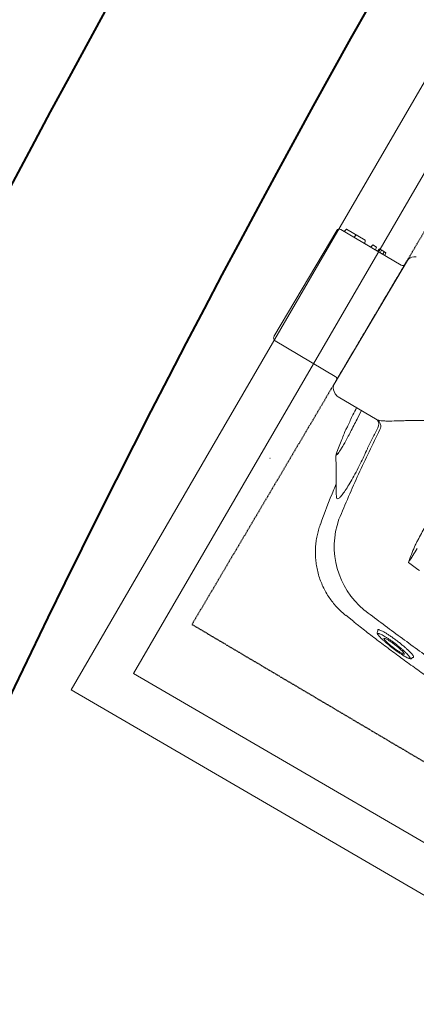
# Model space of a CAD drawing. Header units: millimetres. Extents: x 31882 to 271790, y -35693 to 24917.
# Tile 427 of 524: x 156591 to 156853, y 18074 to 18725. Entities that reach past the tile are written whole.
import ezdxf

# ---------------------------------------------------------------- set-up
doc = ezdxf.new("R2010")
doc.units = ezdxf.units.MM
doc.header["$MEASUREMENT"] = 0
doc.linetypes.add('11aa1PB-bd$0$11aa1PB-af$0$TRATTEGGIATA', pattern=[0.75, 0.5, -0.25])
doc.layers.add('CKD Equipments', color=252, linetype='Continuous', lineweight=0)
doc.layers.add('WALL', color=7, linetype='Continuous', lineweight=40)
doc.layers.add('EQUI.', color=4, linetype='Continuous')
doc.layers.add('FAINTEQUIP', color=253, linetype='Continuous')

# ---------------------------------------------------------------- blocks, each defined once
blk = doc.blocks.new('G$C4DC229AB')
at = {"linetype": 'Continuous', "lineweight": 0}
for p, q in [((142.15, 398.56), (141.8, 398.93)), ((142.15, 398.56), (142.58, 398.61)), ((120.79, 379.68), (121.25, 378.92)), ((121.17, 378.3), (121.15, 378.54)), ((121.55, 378.18), (121.17, 378.3)), ((106.05, 371.39), (101.16, 366.72)), ((101.17, 366.71), (101.18, 366.7)), ((90.56, 305.78), (90.55, 305.78)), ((106.87, 257.73), (109.66, 252.44)), ((134.48, 240.87), (110.51, 223.25)), ((124.81, 233.77), (122.08, 238.1)), ((108.85, 221.15), (108.23, 219.66)), ((108.81, 214.77), (164.68, 138.75)), ((109.97, 209.82), (72.9, 182.58)), ((120.45, 114.52), (72.47, 179.78)), ((123.24, 114.09), (160.31, 141.33)), ((169.18, 136.74), (170.79, 136.89)), ((144.47, 129.7), (145.82, 130.68)), ((144.47, 129.7), (145.34, 127.95)), ((145.82, 130.68), (147.23, 129.34)), ((147.23, 129.34), (150.29, 131.59)), ((147.36, 131.82), (148.35, 130.16)), ((148.88, 132.93), (150.29, 131.59)), ((150.25, 133.94), (151.12, 132.2)), ((150.29, 131.59), (151.12, 132.2)), ((138.44, 122.95), (138.08, 124.81)), ((138.17, 125.06), (141.72, 127.67)), ((141.72, 127.67), (143.13, 126.33)), ((143.13, 126.33), (145.34, 127.95)), ((126.94, 114.32), (138.34, 122.7)), ((132.82, 118.64), (131.35, 120.05)), ((132.62, 118.83), (132.61, 118.84)), ((123.24, 114.09), (125.13, 115.48)), ((126.61, 114.36), (125.44, 115.48))]:
    blk.add_line(p, q, dxfattribs=at)
at = {"linetype": 'Continuous', "lineweight": 0, "flags": 128}
blk.add_lwpolyline([(126.62, 114.35), (126.62, 114.35), (126.61, 114.36)], dxfattribs=at)
at = {"linetype": 'Continuous', "lineweight": 0}
for centre, radius, start, end in [((151.82, 326.43), 53.92, 135.37485, 205.24399), ((130.87, 243.3), 4.49, 330.99153, 39.51567), ((131.51, 244.84), 4.96, 306.78439, 32.26271), ((113.47, 219.22), 5, 126.31529, 157.27905), ((112.84, 217.73), 5, 157.27905, 216.31529), ((108.78, 211.43), 2, 306.31529, 36.31529), ((74.09, 180.97), 2, 126.31529, 216.31529), ((161.49, 139.72), 2, 36.31529, 126.31529), ((168.71, 141.72), 5, 216.31529, 275.35153), ((138.32, 124.86), 0.25, 125.42887, 192.01815), ((138.19, 122.9), 0.25, 305.9988, 10.38154), ((122.06, 115.7), 2, 216.31529, 306.31529), ((125.28, 115.28), 0.25, 46.31529, 127.23469), ((126.79, 114.53), 0.25, 226.31529, 305.51251)]:
    blk.add_arc(centre, radius, start, end, dxfattribs=at)
for points, knots in [([(256.01, 500.32), (255.76, 500.17), (254.9, 499.64), (252.98, 498.25), (250.36, 496.25), (247.9, 494.28), (245.8, 492.56), (243.45, 490.61), (240.64, 488.26), (237.26, 485.42), (233.65, 482.39), (230.21, 479.51), (227.11, 476.92), (223.86, 474.22), (219.76, 470.8), (214.77, 466.67), (208.89, 461.78), (202.91, 456.81), (196.06, 451.1), (188.41, 444.69), (180, 437.59), (171.6, 430.45), (163.23, 423.26), (154.92, 416.08), (146.68, 408.87), (138.54, 401.66), (130.55, 394.48), (122.76, 387.37), (115.24, 380.36), (109.62, 375.03), (106.66, 372.12), (105.98, 371.46)], [0, 0, 0, 0, 0.00345, 0.046619, 0.089766, 0.112425, 0.13508, 0.158154, 0.181221, 0.209069, 0.237397, 0.25624, 0.275086, 0.294404, 0.313726, 0.346115, 0.37852, 0.411676, 0.44484, 0.491581, 0.538367, 0.585123, 0.633242, 0.681401, 0.729516, 0.779903, 0.830337, 0.880732, 0.93264, 0.98459, 1, 1, 1, 1]), ([(113.45, 364.31), (120.29, 370.66), (127.18, 376.97), (141.06, 389.49), (148.05, 395.7), (169.17, 414.19), (183.45, 426.33), (197.93, 438.28)], [0, 0, 0, 0, 0.25, 0.25, 0.5, 0.5, 1, 1, 1, 1]), ([(139.39, 398.82), (139.31, 398.79), (139, 398.66), (138.22, 398.18), (137.09, 397.41), (135.76, 396.4), (134.3, 395.22), (132.75, 393.9), (131.14, 392.47), (129.51, 390.98), (127.91, 389.44), (126.39, 387.92), (124.97, 386.44), (123.72, 385.07), (122.65, 383.81), (121.84, 382.75), (121.37, 382.07), (121.27, 381.84), (121.25, 381.8)], [0, 0, 0, 0, 0.024652, 0.093115, 0.161575, 0.22959, 0.297606, 0.365358, 0.433111, 0.501455, 0.569803, 0.639058, 0.708314, 0.778292, 0.84826, 0.918899, 0.989527, 1, 1, 1, 1]), ([(142.85, 398.13), (142.83, 398.04), (142.79, 397.77), (142.38, 397.04), (141.67, 395.98), (140.66, 394.68), (139.4, 393.2), (137.92, 391.57), (136.26, 389.84), (134.48, 388.08), (132.63, 386.33), (130.77, 384.66), (128.95, 383.1), (127.22, 381.7), (125.64, 380.5), (124.25, 379.52), (123.08, 378.79), (122.14, 378.31), (121.75, 378.23), (121.55, 378.18)], [0, 0, 0, 0, 0.033748, 0.0943765, 0.1550059, 0.2164046, 0.2778011, 0.3394988, 0.401186, 0.4625018, 0.5238027, 0.5842501, 0.6446877, 0.7043114, 0.7639324, 0.8229043, 0.8818778, 0.9409376, 1, 1, 1, 1]), ([(122.04, 380.98), (122.23, 381.06), (122.67, 381.26), (123.65, 381.87), (124.88, 382.72), (126.28, 383.78), (127.79, 385), (129.38, 386.35), (131, 387.8), (132.61, 389.31), (134.17, 390.85), (135.66, 392.37), (137, 393.83), (138.18, 395.19), (139.14, 396.39), (139.83, 397.36), (140.07, 397.8), (140.18, 398)], [0, 0, 0, 0, 0.051259, 0.120283, 0.188472, 0.25666, 0.324296, 0.39193, 0.459615, 0.527293, 0.595995, 0.664696, 0.734631, 0.804571, 0.875351, 0.946131, 1, 1, 1, 1]), ([(124.93, 385.11), (124.95, 385.16), (125.08, 385.47), (125.98, 386.59), (127.57, 388.35), (129.58, 390.36), (131.72, 392.32), (133.74, 394.03), (135.46, 395.32), (136.14, 395.67), (136.48, 395.84)], [0, 0, 0, 0, 0.025718, 0.168563, 0.309104, 0.450813, 0.590944, 0.727665, 0.867111, 1, 1, 1, 1]), ([(136.89, 395.36), (136.77, 395.13), (136.5, 394.59), (135.3, 393.12), (133.57, 391.24), (131.49, 389.21), (129.34, 387.29), (127.4, 385.74), (125.94, 384.72), (125.44, 384.51), (125.23, 384.43)], [0, 0, 0, 0, 0.104326, 0.2390748, 0.3747463, 0.5100267, 0.6439516, 0.7758487, 0.9059011, 1, 1, 1, 1]), ([(136.48, 395.84), (136.63, 395.89), (137.02, 396.01), (137.18, 395.84), (136.93, 395.43), (136.89, 395.36)], [0, 0, 0, 0, 0.3430891, 0.88625, 1, 1, 1, 1]), ([(141.8, 398.93), (141.66, 399.06), (141.36, 399.32), (140.83, 399.37), (140.36, 399.3), (140, 399.19), (139.72, 399.05), (139.31, 398.79)], [0, 0, 0, 0, 0.189682, 0.383118, 0.601033, 0.910563, 1, 1, 1, 1]), ([(140.18, 398), (140.22, 398.06), (140.41, 398.4), (140.52, 398.83), (140.37, 399.11), (139.95, 399.09), (139.54, 398.9), (139.39, 398.82)], [0, 0, 0, 0, 0.05833, 0.302284, 0.613601, 0.849253, 1, 1, 1, 1]), ([(142.58, 398.61), (142.63, 398.62), (142.86, 398.66), (142.94, 398.49), (142.87, 398.21), (142.85, 398.13)], [0, 0, 0, 0, 0.164294, 0.743142, 1, 1, 1, 1]), ([(121.27, 381.84), (121.03, 381.52), (120.82, 381.19), (120.7, 380.81), (120.61, 380.2), (120.73, 379.84), (120.79, 379.68)], [0, 0, 0, 0, 0.040319, 0.556981, 0.79767, 1, 1, 1, 1]), ([(121.25, 381.8), (121.15, 381.61), (120.93, 381.18), (120.97, 380.98), (120.99, 380.87)], [0, 0, 0, 0, 0.460027, 1, 1, 1, 1]), ([(124.67, 384.35), (124.65, 384.39), (124.6, 384.51), (124.79, 384.87), (124.93, 385.11)], [0, 0, 0, 0, 0.292267, 1, 1, 1, 1]), ([(125.23, 384.43), (125.14, 384.38), (124.8, 384.21), (124.73, 384.29), (124.67, 384.35)], [0, 0, 0, 0, 0.273671, 1, 1, 1, 1]), ([(120.99, 380.87), (121.06, 380.81), (121.21, 380.68), (121.59, 380.78), (121.88, 380.89), (121.96, 380.94), (122.04, 380.98)], [0, 0, 0, 0, 0.435282, 0.87053, 0.887642, 1, 1, 1, 1]), ([(121.15, 378.54), (121.14, 378.56), (121.12, 378.65), (121.2, 378.81), (121.25, 378.92)], [0, 0, 0, 0, 0.362557, 1, 1, 1, 1]), ([(101.15, 366.73), (100.56, 366.15), (99.05, 364.68), (96.84, 362.08), (94.53, 359), (92.45, 355.74), (90.55, 352.21), (88.87, 348.44), (87.47, 344.45), (86.4, 340.42), (85.66, 336.36), (85.24, 332.31), (85.13, 328.29), (85.32, 324.31), (85.8, 320.41), (86.56, 316.6), (87.58, 312.89), (88.87, 309.33), (89.85, 306.95), (90.46, 305.79), (90.48, 305.74)], [0, 0, 0, 0, 0.037673, 0.095878, 0.154189, 0.212585, 0.271048, 0.33568, 0.39959, 0.46265, 0.524915, 0.586431, 0.647228, 0.707328, 0.766741, 0.825471, 0.883514, 0.940856, 0.997479, 1, 1, 1, 1]), ([(161.9, 310.15), (159.9, 312.77), (157.93, 315.41), (155.09, 319.45), (154.16, 320.81), (152.81, 322.87), (152.37, 323.57), (151.51, 324.97), (151.09, 325.68), (150.69, 326.4)], [0, 0, 0, 0, 0.5, 0.5, 0.75, 0.75, 0.875, 0.875, 1, 1, 1, 1]), ([(90.52, 305.76), (94.11, 298.31), (98.28, 289.68), (102.92, 281.29), (103.57, 280.13)], [0, 0, 0, 0, 0.861575, 1, 1, 1, 1]), ([(135.7, 247.49), (132.82, 252.07), (127.06, 261.23), (118.78, 275.16), (110.73, 289.22), (105.61, 298.7), (103.06, 303.44)], [0, 0, 0, 0, 0.249615, 0.499229, 0.749614, 1, 1, 1, 1]), ([(126.2, 259.3), (126.2, 259.3), (125.13, 260.75), (123.51, 264.08), (120.4, 268.88), (117.23, 273.86), (113.99, 278.57), (110.99, 282.66), (108.35, 285.93), (106.12, 288.33), (104.4, 289.75), (103.27, 290.06), (102.75, 289.54), (102.86, 288.5), (102.9, 288.13)], [0, 0, 0, 0, 0.000001, 0.07749, 0.156459, 0.25141, 0.349211, 0.444694, 0.543101, 0.640433, 0.740837, 0.840407, 0.943195, 1, 1, 1, 1]), ([(102.84, 288.08), (102.98, 286.58), (103.3, 283.06), (103.83, 277.23), (104.45, 270.29), (104.88, 265.37), (105.1, 262.76)], [0, 0, 0, 0, 0.1790671, 0.418189, 0.6906263, 1, 1, 1, 1]), ([(105.1, 262.76), (105.11, 262.55), (105.17, 262.07), (105.33, 261.44), (105.61, 260.56), (106.03, 259.51), (106.48, 258.53), (106.74, 258.02)], [0, 0, 0, 0, 0.095307, 0.229075, 0.409095, 0.722588, 1, 1, 1, 1]), ([(122.08, 238.1), (121.22, 239.47), (119.48, 242.25), (116.94, 246.18), (114.52, 249.84), (112.3, 253.1), (110.29, 255.94), (108.58, 258.23), (107.22, 259.91), (106.27, 260.9), (105.74, 261.19), (105.66, 260.76), (105.99, 259.67), (106.58, 258.38), (106.87, 257.73)], [0, 0, 0, 0, 0.082182, 0.166764, 0.247017, 0.329479, 0.412022, 0.496967, 0.579727, 0.664898, 0.747476, 0.832441, 0.915021, 1, 1, 1, 1]), ([(126.2, 259.29), (126.2, 259.29), (126.2, 259.29), (126.2, 259.3), (126.2, 259.3), (126.2, 259.3)], [0, 0, 0, 0, 0.341802, 0.948176, 1, 1, 1, 1]), ([(126.2, 259.29), (126.2, 259.29), (126.2, 259.29), (126.2, 259.29), (126.2, 259.29), (126.2, 259.29), (126.2, 259.29)], [0, 0, 0, 0, 0.000000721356, 0.000000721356, 0.000000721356, 0.000001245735, 0.000001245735, 0.000001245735, 0.000001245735]), ([(134.34, 246.16), (132.96, 248.34), (131.59, 250.52), (129.56, 253.8), (128.54, 255.45), (127.37, 257.37), (126.87, 258.19), (126.53, 258.74), (126.37, 259.02), (126.2, 259.29)], [0, 0, 0, 0, 0.5, 0.5, 0.75, 0.875, 0.9375, 0.9375, 1, 1, 1, 1]), ([(109.66, 252.44), (110.84, 250.03), (112.4, 246.82), (114.44, 243.71), (114.94, 242.94)], [0, 0, 0, 0, 0.753677, 1, 1, 1, 1]), ([(186.93, 249.71), (185.53, 249.07), (184.12, 248.52), (181.25, 247.54), (179.8, 247.12), (176.93, 246.38), (175.51, 246.06), (172.67, 245.5), (171.26, 245.26), (168.46, 244.83), (167.07, 244.65), (165.01, 244.4), (164.32, 244.32), (162.97, 244.18), (162.3, 244.11), (158.98, 243.79), (156.43, 243.59), (152.79, 243.32), (151.6, 243.24), (149.87, 243.12), (149.3, 243.08), (148.19, 243), (147.65, 242.96), (144.99, 242.76), (143.06, 242.6), (140.91, 242.37), (140.5, 242.32), (139.7, 242.22), (139.31, 242.17), (138.22, 242.01), (137.57, 241.89), (135.83, 241.51), (134.98, 241.22), (134.48, 240.87)], [0, 0, 0, 0, 0.0625, 0.0625, 0.125, 0.125, 0.1875, 0.1875, 0.25, 0.25, 0.3125, 0.3125, 0.34375, 0.34375, 0.375, 0.375, 0.5, 0.5, 0.5625, 0.5625, 0.59375, 0.59375, 0.625, 0.625, 0.75, 0.75, 0.78125, 0.78125, 0.8125, 0.8125, 0.875, 0.875, 1, 1, 1, 1]), ([(114.96, 242.96), (116.27, 240.67), (118.47, 236.83), (120.9, 233.12), (121.89, 231.62)], [0, 0, 0, 0, 0.593547, 1, 1, 1, 1])]:
    blk.add_open_spline(points, degree=3, knots=knots, dxfattribs=at)
for points in [[(145.7, 336.18), (147.9, 338.21), (150.09, 340.26), (152.26, 342.32)], [(150.69, 326.4), (148.91, 329.6), (147.28, 332.88), (145.7, 336.18)], [(145.7, 336.18), (147.91, 333.31), (150.13, 330.5), (152.33, 327.74)]]:
    blk.add_open_spline(points, degree=3, dxfattribs=at)
at = {"layer": 'EQUI.'}
blk.add_line((61.9, 259.03, 4454.19), (61.95, 259.07, 4454.19), dxfattribs=at)
blk.add_line((61.9, 259.03, 4454.19), (61.95, 259.07, 4454.19), dxfattribs=at)
at = {"layer": 'FAINTEQUIP', "color": 4, "linetype": '11aa1PB-bd$0$11aa1PB-af$0$TRATTEGGIATA'}
for p, q in [((0, 362.6, 0.04), (507.64, 735.7, 0.04)), ((266.5, 0, 0.04), (0, 362.6, 0.04))]:
    blk.add_line(p, q, dxfattribs=at)

msp = doc.modelspace()

# ---------------------------------------------------------------- linework, layer by layer
at = {"layer": 'CKD Equipments'}
for points in [[(156725.89, 18455.52), (157231.27, 19324.57), (157874.4, 18950.57), (157267.93, 17907.67), (156624.79, 18281.66)], [(156666.03, 18292.58), (157242.18, 19283.34), (157833.17, 18939.66), (157257.02, 17948.9)]]:
    msp.add_lwpolyline(points, close=True, dxfattribs=at)
at = {"layer": 'WALL', "color": 2}
for radius, start, end in [(7777.08, 141.708854, 166.516628), (7626.25, 141.773277, 166.244763)]:
    msp.add_arc((163464.44, 14987.48), radius, start, end, dxfattribs=at)

# ---------------------------------------------------------------- block references
at = {"layer": 'CKD Equipments', "ltscale": 0.25, "xscale": -1.005552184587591, "yscale": 1.005552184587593, "zscale": 1.005552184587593, "rotation": 185.7069320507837}
msp.add_blockref('G$C4DC229AB', (156668.47, 18687.78, -57283.63), dxfattribs=at)

doc.saveas('drawing.dxf')
